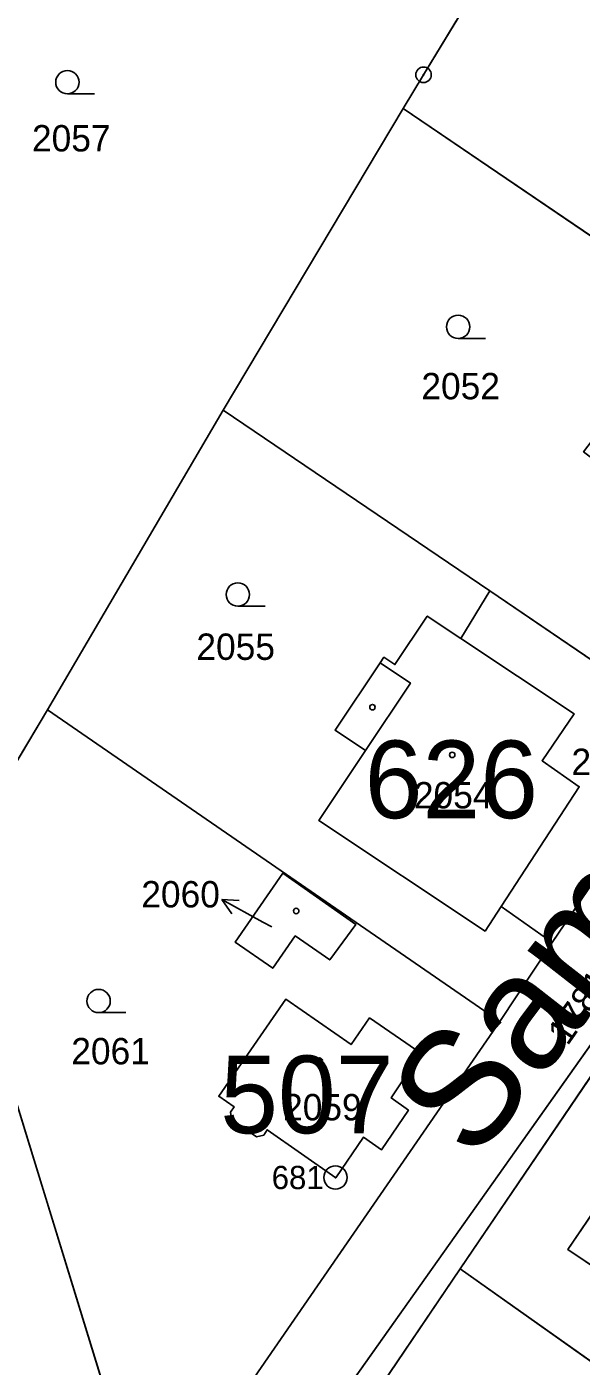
# Model space of a CAD drawing. Extents: x -689422 to -685210, y -987725 to -982160.
# Drawn here: x -687397.2 to -687361.5, y -984969 to -984882.7 of the extents above; entities that cross this region are included whole.
import ezdxf

# ---------------------------------------------------------------- set-up
doc = ezdxf.new("R2010")
doc.units = 0
for name, color, linetype in [('KN_Budovy', 7, 'Continuous'), ('KN_Budovy_cisla_domovni', 7, 'Continuous'), ('KN_Hranice_parcel', 7, 'Continuous'), ('KN_Hranice_parcel_vnitrni_kresba', 7, 'Continuous'), ('KN_Parcelni cisla', 7, 'Continuous'), ('KN_Parcelni cisla_sipky', 7, 'Continuous'), ('KN_Polygon parcely', 7, 'Continuous'), ('KN_Popisy_pomistni nazvy nazvy ulic', 7, 'Continuous'), ('KN_POZEMKY_ORNA PUDA', 7, 'Continuous'), ('KN_POZEMKY_OSTATNI PLOCHA', 7, 'Continuous'), ('KN_POZEMKY_TTP', 7, 'Continuous'), ('KN_POZEMKY_ZAHRADA', 7, 'Continuous'), ('KN_POZEMKY_ZASTAVENA PLOCHA', 7, 'Continuous'), ('KN_VYUZITI_12_zastavena plocha_spolecny dvur', 7, 'Continuous'), ('KN_VYUZITI_17_ostatni plocha_ostatni komunikace', 7, 'Continuous'), ('KN_Značky bodu BP', 7, 'Continuous'), ('KN_Značky budov', 7, 'Continuous'), ('KN_Značky kultur', 7, 'Continuous')]:
    doc.layers.add(name, color=color, linetype=linetype)

msp = doc.modelspace()

# ---------------------------------------------------------------- linework, layer by layer
at = {"layer": 'KN_Budovy'}
for points in [[(-687369.29, -984922.1), (-687371.45, -984920.66), (-687373.53, -984923.78), (-687374.24, -984923.31), (-687374.49, -984923.67), (-687372.54, -984924.97), (-687375.43, -984929.31), (-687378.43, -984933.82), (-687367.73, -984940.95), (-687366.69, -984939.36), (-687361.67, -984931.65), (-687364.06, -984929.98), (-687361.99, -984926.96)], [(-687381.39, -984943.35), (-687379.95, -984941.26), (-687377.73, -984942.81), (-687376.05, -984940.52), (-687380.74, -984937.23), (-687383.82, -984941.66)], [(-687375.56, -984954.24), (-687374.4, -984955.05), (-687372.66, -984952.5), (-687373.77, -984951.7), (-687371.87, -984948.83), (-687375.16, -984946.55), (-687376.35, -984948.27), (-687380.56, -984945.35), (-687384.87, -984951.6), (-687383.87, -984952.28), (-687384.11, -984952.63), (-687384.05, -984953.11), (-687382.45, -984954.21), (-687381.97, -984954.11), (-687381.75, -984953.75), (-687377.34, -984956.86)], [(-687354.79, -984966.61), (-687349.25, -984958.35), (-687352.55, -984956.19), (-687356.9, -984953.34), (-687362.4, -984961.48)]]:
    msp.add_lwpolyline(points, close=True, dxfattribs=at)
at = {"layer": 'KN_Hranice_parcel'}
for p, q in [((-687373.01, -984887.96), (-687384.58, -984907.38)), ((-687373.01, -984887.96), (-687354.26, -984900.7)), ((-687384.58, -984907.38), (-687395.9, -984926.69)), ((-687384.58, -984907.38), (-687367.43, -984919.04)), ((-687367.43, -984919.04), (-687369.29, -984922.1)), ((-687367.43, -984919.04), (-687354.19, -984928.05)), ((-687402.1, -984937.11), (-687395.9, -984926.69)), ((-687395.9, -984926.69), (-687366.79, -984946.79)), ((-687354.19, -984928.05), (-687363.41, -984941.68)), ((-687366.69, -984939.36), (-687363.41, -984941.68)), ((-687363.41, -984941.68), (-687366.79, -984946.79)), ((-687399.9, -984945.5), (-687391.21, -984973.77)), ((-687358.07, -984946.1), (-687369.33, -984962.72)), ((-687366.79, -984946.79), (-687389.4, -984979.6)), ((-687369.33, -984962.72), (-687383.34, -984983.41)), ((-687369.33, -984962.72), (-687337.06, -984985.6))]:
    msp.add_line(p, q, dxfattribs=at)
for points in [[(-687366.38, -984877.03), (-687371.69, -984885.78), (-687373.01, -984887.96)], [(-687331.76, -984907.04), (-687384.98, -984982.26), (-687400.63, -985003.42), (-687412.62, -985021.15), (-687423.12, -985039.7)], [(-687369.29, -984922.1), (-687371.45, -984920.66), (-687373.53, -984923.78), (-687374.24, -984923.31), (-687374.49, -984923.67), (-687377.38, -984928.01), (-687375.43, -984929.31), (-687378.43, -984933.82), (-687367.73, -984940.95), (-687366.69, -984939.36)], [(-687369.29, -984922.1), (-687361.99, -984926.96), (-687364.06, -984929.98), (-687361.67, -984931.65), (-687366.69, -984939.36)], [(-687379.95, -984941.26), (-687377.73, -984942.81), (-687376.05, -984940.52), (-687380.74, -984937.23), (-687383.82, -984941.66), (-687381.39, -984943.35), (-687379.95, -984941.26)], [(-687372.66, -984952.5), (-687373.77, -984951.7), (-687371.87, -984948.83), (-687375.16, -984946.55), (-687376.35, -984948.27), (-687380.56, -984945.35), (-687384.87, -984951.6), (-687383.87, -984952.28), (-687384.11, -984952.63), (-687384.05, -984953.11), (-687382.45, -984954.21), (-687381.97, -984954.11), (-687381.75, -984953.75), (-687377.34, -984956.86), (-687375.56, -984954.24), (-687374.4, -984955.05), (-687372.66, -984952.5)], [(-687356.9, -984953.34), (-687352.55, -984956.19), (-687351.6, -984954.73), (-687348.29, -984956.93), (-687349.25, -984958.35), (-687354.79, -984966.61), (-687362.4, -984961.48), (-687356.9, -984953.34)]]:
    msp.add_lwpolyline(points, dxfattribs=at)
at = {"layer": 'KN_Hranice_parcel_vnitrni_kresba'}
for p, q in [((-687374.49, -984923.67), (-687372.54, -984924.97)), ((-687372.54, -984924.97), (-687375.43, -984929.31))]:
    msp.add_line(p, q, dxfattribs=at)
at = {"layer": 'KN_Parcelni cisla_sipky'}
for p, q in [((-687382.04, -984940.38), (-687384.665, -984938.925)), ((-687384.665, -984938.925), (-687383.546, -984938.973)), ((-687384.665, -984938.925), (-687384.032, -984939.849)), ((-687381.46, -984940.69), (-687382.04, -984940.38))]:
    msp.add_line(p, q, dxfattribs=at)
at = {"layer": 'KN_Polygon parcely'}
for points in [[(-687390.94, -984867.9), (-687394.52, -984873.94), (-687400.11, -984871.02), (-687405.73, -984868.09), (-687406.37, -984867.75), (-687420.07, -984893.18), (-687414.16, -984906.79), (-687402.1, -984937.11), (-687395.9, -984926.69), (-687384.58, -984907.38), (-687373.01, -984887.96), (-687371.69, -984885.78), (-687366.38, -984877.03), (-687372.37, -984873.53), (-687367.77, -984865.79), (-687384.02, -984856.22), (-687386.46, -984860.34)], [(-687371.69, -984885.78), (-687373.01, -984887.96), (-687354.26, -984900.7), (-687346.72, -984890.78), (-687334.82, -984899.8), (-687327.95, -984889.56), (-687357.46, -984871.9), (-687361.42, -984878.21), (-687365.55, -984875.9), (-687366.38, -984877.03)], [(-687354.19, -984928.05), (-687348.46, -984919.8), (-687361.39, -984910.07), (-687354.26, -984900.7), (-687373.01, -984887.96), (-687384.58, -984907.38), (-687367.43, -984919.04)], [(-687358.07, -984946.1), (-687344.92, -984926.49), (-687331.76, -984907.04), (-687384.98, -984982.26), (-687400.63, -985003.42), (-687412.62, -985021.15), (-687423.12, -985039.7), (-687422.02, -985040.45), (-687410.16, -985022.86), (-687398.16, -985005.13), (-687386.41, -984987.66), (-687383.34, -984983.41), (-687369.33, -984962.72)], [(-687366.79, -984946.79), (-687363.41, -984941.68), (-687366.69, -984939.36), (-687367.73, -984940.95), (-687378.43, -984933.82), (-687375.43, -984929.31), (-687377.38, -984928.01), (-687374.49, -984923.67), (-687374.24, -984923.31), (-687373.53, -984923.78), (-687371.45, -984920.66), (-687369.29, -984922.1), (-687367.43, -984919.04), (-687384.58, -984907.38), (-687395.9, -984926.69)], [(-687363.41, -984941.68), (-687354.19, -984928.05), (-687367.43, -984919.04), (-687369.29, -984922.1), (-687361.99, -984926.96), (-687364.06, -984929.98), (-687361.67, -984931.65), (-687366.69, -984939.36)], [(-687374.49, -984923.67), (-687377.38, -984928.01), (-687375.43, -984929.31), (-687378.43, -984933.82), (-687367.73, -984940.95), (-687366.69, -984939.36), (-687361.67, -984931.65), (-687364.06, -984929.98), (-687361.99, -984926.96), (-687369.29, -984922.1), (-687371.45, -984920.66), (-687373.53, -984923.78), (-687374.24, -984923.31)], [(-687399.9, -984945.5), (-687391.21, -984973.77), (-687389.4, -984979.6), (-687366.79, -984946.79), (-687395.9, -984926.69), (-687402.1, -984937.11)], [(-687379.95, -984941.26), (-687377.73, -984942.81), (-687376.05, -984940.52), (-687380.74, -984937.23), (-687383.82, -984941.66), (-687381.39, -984943.35)], [(-687379.95, -984941.26), (-687381.39, -984943.35), (-687383.82, -984941.66), (-687380.74, -984937.23), (-687376.05, -984940.52), (-687377.73, -984942.81)], [(-687399.9, -984945.5), (-687435.45, -984943.89), (-687433.5, -984976.32), (-687391.21, -984973.77)], [(-687372.66, -984952.5), (-687373.77, -984951.7), (-687371.87, -984948.83), (-687375.16, -984946.55), (-687376.35, -984948.27), (-687380.56, -984945.35), (-687384.87, -984951.6), (-687383.87, -984952.28), (-687384.11, -984952.63), (-687384.05, -984953.11), (-687382.45, -984954.21), (-687381.97, -984954.11), (-687381.75, -984953.75), (-687377.34, -984956.86), (-687375.56, -984954.24), (-687374.4, -984955.05)], [(-687372.66, -984952.5), (-687374.4, -984955.05), (-687375.56, -984954.24), (-687377.34, -984956.86), (-687381.75, -984953.75), (-687381.97, -984954.11), (-687382.45, -984954.21), (-687384.05, -984953.11), (-687384.11, -984952.63), (-687383.87, -984952.28), (-687384.87, -984951.6), (-687380.56, -984945.35), (-687376.35, -984948.27), (-687375.16, -984946.55), (-687371.87, -984948.83), (-687373.77, -984951.7)], [(-687325.91, -984968.88), (-687358.07, -984946.1), (-687369.33, -984962.72), (-687337.06, -984985.6)], [(-687356.9, -984953.34), (-687352.55, -984956.19), (-687351.6, -984954.73), (-687348.29, -984956.93), (-687349.25, -984958.35), (-687354.79, -984966.61), (-687362.4, -984961.48)], [(-687356.9, -984953.34), (-687362.4, -984961.48), (-687354.79, -984966.61), (-687349.25, -984958.35), (-687348.29, -984956.93), (-687351.6, -984954.73), (-687352.55, -984956.19)], [(-687383.34, -984983.41), (-687350.95, -985006.18), (-687343.94, -984995.79), (-687337.06, -984985.6), (-687369.33, -984962.72)]]:
    msp.add_lwpolyline(points, close=True, dxfattribs=at)
for points in [[(-687426.99, -985045.07), (-687423.12, -985039.7), (-687412.62, -985021.15), (-687400.63, -985003.42), (-687384.98, -984982.26), (-687331.76, -984907.04), (-687319.18, -984890.09), (-687315.09, -984886.85), (-687313.72, -984885.04), (-687294.73, -984859.91)], [(-687315.96, -984876.46), (-687321.6, -984883.93), (-687326.66, -984890.33), (-687327.95, -984889.56), (-687334.82, -984899.8), (-687341.61, -984909.93), (-687348.46, -984919.8), (-687354.19, -984928.05), (-687363.41, -984941.68), (-687366.79, -984946.79), (-687389.4, -984979.6), (-687404.63, -985003.48), (-687418.27, -985024.86), (-687424.32, -985034.07), (-687429.32, -985040.27), (-687428.78, -985047.56)]]:
    msp.add_lwpolyline(points, dxfattribs=at)
at = {"layer": 'KN_POZEMKY_ORNA PUDA'}
msp.add_line((-687399.9, -984945.5), (-687391.21, -984973.77), dxfattribs=at)
at = {"layer": 'KN_POZEMKY_OSTATNI PLOCHA'}
for p, q in [((-687331.76, -984907.04), (-687384.98, -984982.26)), ((-687363.41, -984941.68), (-687354.19, -984928.05)), ((-687366.79, -984946.79), (-687363.41, -984941.68)), ((-687389.4, -984979.6), (-687366.79, -984946.79))]:
    msp.add_line(p, q, dxfattribs=at)
at = {"layer": 'KN_POZEMKY_TTP'}
for p, q in [((-687384.98, -984982.26), (-687331.76, -984907.04)), ((-687358.07, -984946.1), (-687369.33, -984962.72)), ((-687369.33, -984962.72), (-687383.34, -984983.41))]:
    msp.add_line(p, q, dxfattribs=at)
at = {"layer": 'KN_POZEMKY_ZAHRADA'}
for p, q in [((-687371.69, -984885.78), (-687366.38, -984877.03)), ((-687366.38, -984877.03), (-687371.69, -984885.78)), ((-687373.01, -984887.96), (-687371.69, -984885.78)), ((-687371.69, -984885.78), (-687373.01, -984887.96)), ((-687384.58, -984907.38), (-687373.01, -984887.96)), ((-687373.01, -984887.96), (-687384.58, -984907.38)), ((-687354.26, -984900.7), (-687373.01, -984887.96)), ((-687373.01, -984887.96), (-687354.26, -984900.7)), ((-687384.58, -984907.38), (-687395.9, -984926.69)), ((-687395.9, -984926.69), (-687384.58, -984907.38)), ((-687367.43, -984919.04), (-687384.58, -984907.38)), ((-687384.58, -984907.38), (-687367.43, -984919.04)), ((-687367.43, -984919.04), (-687369.29, -984922.1)), ((-687354.19, -984928.05), (-687367.43, -984919.04)), ((-687371.45, -984920.66), (-687373.53, -984923.78)), ((-687369.29, -984922.1), (-687371.45, -984920.66)), ((-687374.24, -984923.31), (-687374.49, -984923.67)), ((-687373.53, -984923.78), (-687374.24, -984923.31)), ((-687374.49, -984923.67), (-687377.38, -984928.01)), ((-687402.1, -984937.11), (-687395.9, -984926.69)), ((-687395.9, -984926.69), (-687402.1, -984937.11)), ((-687395.9, -984926.69), (-687366.79, -984946.79)), ((-687366.79, -984946.79), (-687395.9, -984926.69)), ((-687377.38, -984928.01), (-687375.43, -984929.31)), ((-687375.43, -984929.31), (-687378.43, -984933.82)), ((-687378.43, -984933.82), (-687367.73, -984940.95)), ((-687380.74, -984937.23), (-687383.82, -984941.66)), ((-687376.05, -984940.52), (-687380.74, -984937.23)), ((-687367.73, -984940.95), (-687366.69, -984939.36)), ((-687366.69, -984939.36), (-687363.41, -984941.68)), ((-687377.73, -984942.81), (-687376.05, -984940.52)), ((-687381.39, -984943.35), (-687379.95, -984941.26)), ((-687379.95, -984941.26), (-687377.73, -984942.81)), ((-687383.82, -984941.66), (-687381.39, -984943.35)), ((-687363.41, -984941.68), (-687366.79, -984946.79)), ((-687391.21, -984973.77), (-687399.9, -984945.5)), ((-687380.56, -984945.35), (-687384.87, -984951.6)), ((-687376.35, -984948.27), (-687380.56, -984945.35)), ((-687375.16, -984946.55), (-687376.35, -984948.27)), ((-687371.87, -984948.83), (-687375.16, -984946.55)), ((-687369.33, -984962.72), (-687358.07, -984946.1)), ((-687366.79, -984946.79), (-687389.4, -984979.6)), ((-687373.77, -984951.7), (-687371.87, -984948.83)), ((-687384.87, -984951.6), (-687383.87, -984952.28)), ((-687372.66, -984952.5), (-687373.77, -984951.7)), ((-687383.87, -984952.28), (-687384.11, -984952.63)), ((-687384.11, -984952.63), (-687384.05, -984953.11)), ((-687374.4, -984955.05), (-687372.66, -984952.5)), ((-687384.05, -984953.11), (-687382.45, -984954.21)), ((-687356.9, -984953.34), (-687362.4, -984961.48)), ((-687382.45, -984954.21), (-687381.97, -984954.11)), ((-687381.97, -984954.11), (-687381.75, -984953.75)), ((-687381.75, -984953.75), (-687377.34, -984956.86)), ((-687377.34, -984956.86), (-687375.56, -984954.24)), ((-687375.56, -984954.24), (-687374.4, -984955.05)), ((-687362.4, -984961.48), (-687354.79, -984966.61)), ((-687383.34, -984983.41), (-687369.33, -984962.72)), ((-687369.33, -984962.72), (-687337.06, -984985.6)), ((-687337.06, -984985.6), (-687369.33, -984962.72))]:
    msp.add_line(p, q, dxfattribs=at)
at = {"layer": 'KN_POZEMKY_ZASTAVENA PLOCHA'}
for p, q in [((-687369.29, -984922.1), (-687367.43, -984919.04)), ((-687367.43, -984919.04), (-687354.19, -984928.05)), ((-687373.53, -984923.78), (-687371.45, -984920.66)), ((-687371.45, -984920.66), (-687369.29, -984922.1)), ((-687361.99, -984926.96), (-687369.29, -984922.1)), ((-687369.29, -984922.1), (-687361.99, -984926.96)), ((-687374.49, -984923.67), (-687374.24, -984923.31)), ((-687374.24, -984923.31), (-687373.53, -984923.78)), ((-687377.38, -984928.01), (-687374.49, -984923.67)), ((-687364.06, -984929.98), (-687361.99, -984926.96)), ((-687361.99, -984926.96), (-687364.06, -984929.98)), ((-687375.43, -984929.31), (-687377.38, -984928.01)), ((-687354.19, -984928.05), (-687363.41, -984941.68)), ((-687378.43, -984933.82), (-687375.43, -984929.31)), ((-687361.67, -984931.65), (-687364.06, -984929.98)), ((-687364.06, -984929.98), (-687361.67, -984931.65)), ((-687366.69, -984939.36), (-687361.67, -984931.65)), ((-687361.67, -984931.65), (-687366.69, -984939.36)), ((-687367.73, -984940.95), (-687378.43, -984933.82)), ((-687383.82, -984941.66), (-687380.74, -984937.23)), ((-687380.74, -984937.23), (-687376.05, -984940.52)), ((-687366.69, -984939.36), (-687367.73, -984940.95)), ((-687363.41, -984941.68), (-687366.69, -984939.36)), ((-687376.05, -984940.52), (-687377.73, -984942.81)), ((-687379.95, -984941.26), (-687381.39, -984943.35)), ((-687377.73, -984942.81), (-687379.95, -984941.26)), ((-687381.39, -984943.35), (-687383.82, -984941.66)), ((-687384.87, -984951.6), (-687380.56, -984945.35)), ((-687380.56, -984945.35), (-687376.35, -984948.27)), ((-687376.35, -984948.27), (-687375.16, -984946.55)), ((-687375.16, -984946.55), (-687371.87, -984948.83)), ((-687371.87, -984948.83), (-687373.77, -984951.7)), ((-687383.87, -984952.28), (-687384.87, -984951.6)), ((-687373.77, -984951.7), (-687372.66, -984952.5)), ((-687384.11, -984952.63), (-687383.87, -984952.28)), ((-687384.05, -984953.11), (-687384.11, -984952.63)), ((-687372.66, -984952.5), (-687374.4, -984955.05)), ((-687382.45, -984954.21), (-687384.05, -984953.11)), ((-687362.4, -984961.48), (-687356.9, -984953.34)), ((-687381.97, -984954.11), (-687382.45, -984954.21)), ((-687381.75, -984953.75), (-687381.97, -984954.11)), ((-687377.34, -984956.86), (-687381.75, -984953.75)), ((-687375.56, -984954.24), (-687377.34, -984956.86)), ((-687374.4, -984955.05), (-687375.56, -984954.24)), ((-687354.79, -984966.61), (-687362.4, -984961.48))]:
    msp.add_line(p, q, dxfattribs=at)
at = {"layer": 'KN_VYUZITI_12_zastavena plocha_spolecny dvur'}
for p, q in [((-687369.29, -984922.1), (-687367.43, -984919.04)), ((-687367.43, -984919.04), (-687354.19, -984928.05)), ((-687361.99, -984926.96), (-687369.29, -984922.1)), ((-687364.06, -984929.98), (-687361.99, -984926.96)), ((-687354.19, -984928.05), (-687363.41, -984941.68)), ((-687361.67, -984931.65), (-687364.06, -984929.98)), ((-687366.69, -984939.36), (-687361.67, -984931.65)), ((-687363.41, -984941.68), (-687366.69, -984939.36))]:
    msp.add_line(p, q, dxfattribs=at)
at = {"layer": 'KN_VYUZITI_17_ostatni plocha_ostatni komunikace'}
for p, q in [((-687331.76, -984907.04), (-687384.98, -984982.26)), ((-687363.41, -984941.68), (-687354.19, -984928.05)), ((-687366.79, -984946.79), (-687363.41, -984941.68)), ((-687389.4, -984979.6), (-687366.79, -984946.79))]:
    msp.add_line(p, q, dxfattribs=at)
at = {"layer": 'KN_Značky bodu BP'}
for centre, radius in [((-687371.69, -984885.78), 0.5), ((-687371.69, -984885.78), 0.0303), ((-687377.36, -984956.83), 0.75), ((-687377.36, -984956.83), 0.03)]:
    msp.add_circle(centre, radius, dxfattribs=at)
at = {"layer": 'KN_Značky budov'}
for centre in [(-687374.977, -984926.529), (-687369.847, -984929.599), (-687379.887, -984939.659), (-687378.377, -984949.299)]:
    msp.add_circle(centre, 0.175, dxfattribs=at)
at = {"layer": 'KN_Značky kultur'}
for p, q in [((-687394.613, -984887.01), (-687392.863, -984887.01)), ((-687369.463, -984902.77), (-687367.713, -984902.77)), ((-687383.643, -984920.02), (-687381.893, -984920.02)), ((-687392.603, -984946.21), (-687390.853, -984946.21))]:
    msp.add_line(p, q, dxfattribs=at)
for centre in [(-687394.613, -984886.26), (-687369.463, -984902.02), (-687383.643, -984919.27), (-687392.603, -984945.46)]:
    msp.add_circle(centre, 0.75, dxfattribs=at)

# ---------------------------------------------------------------- texts
at = {"layer": 'KN_Budovy_cisla_domovni'}
for s, p in [('626', (-687375.477, -984933.679)), ('507', (-687384.777, -984953.979))]:
    msp.add_text(s, height=5, dxfattribs=at).set_placement(p)
at = {"layer": 'KN_Parcelni cisla'}
for s, p in [('2057', (-687396.89, -984890.72)), ('2052', (-687371.83, -984906.69)), ('2055', (-687386.31, -984923.48)), ('2053', (-687362.17, -984930.9)), ('2054', (-687372.31, -984933.05)), ('2060', (-687389.854, -984939.43)), ('2061', (-687394.36, -984949.54)), ('2059', (-687380.73, -984953.15))]:
    msp.add_text(s, height=1.7, dxfattribs=at).set_placement(p)
msp.add_text('1781', height=1.7, rotation=55, dxfattribs=at).set_placement((-687362.423, -984948.397))
at = {"layer": 'KN_Popisy_pomistni nazvy nazvy ulic'}
msp.add_text('Sametová', height=7.5, rotation=52, dxfattribs=at).set_placement((-687368.43, -984955.963))
at = {"layer": 'KN_Značky bodu BP'}
msp.add_text('681', height=1.5, dxfattribs=at).set_placement((-687381.463, -984957.58))

doc.saveas('drawing.dxf')
